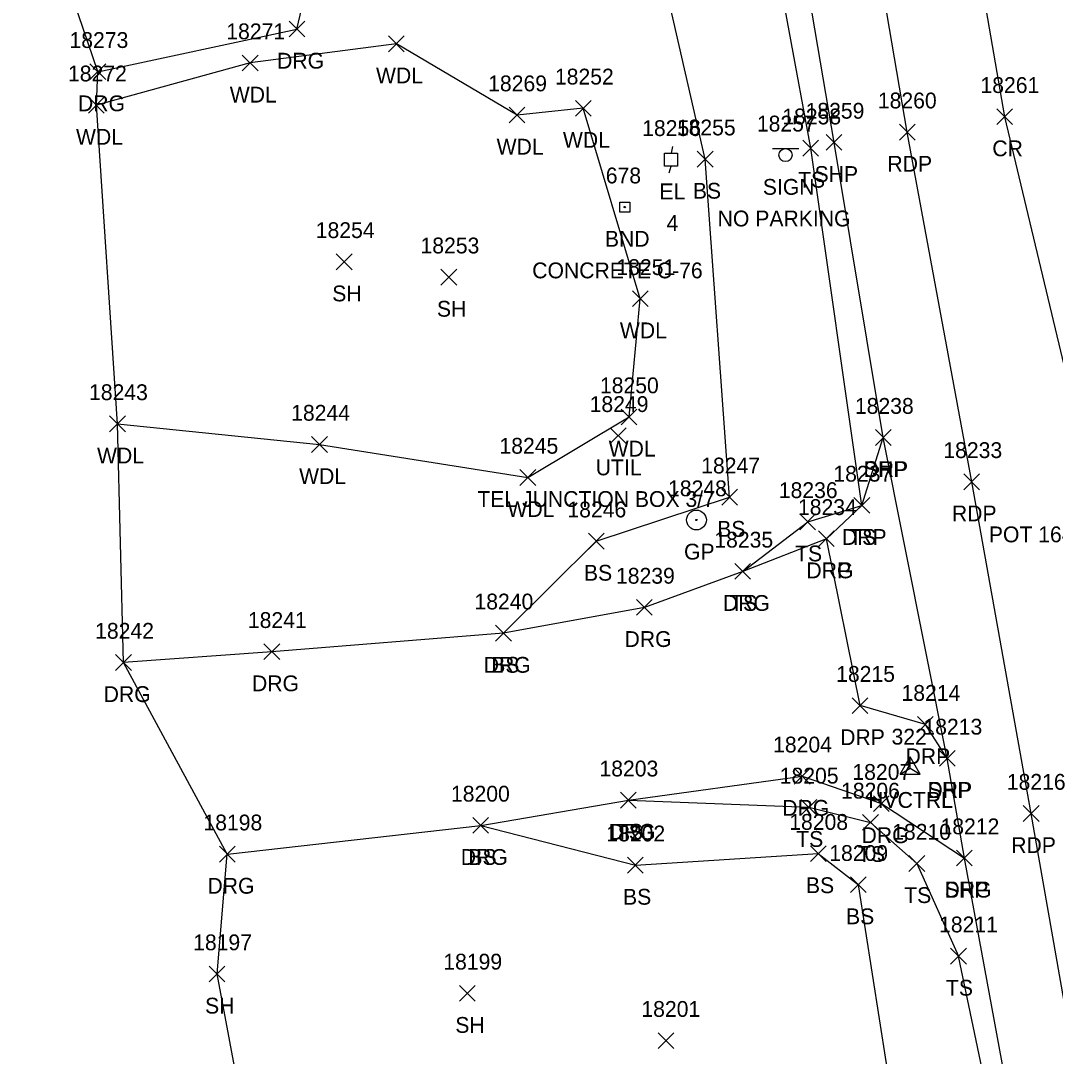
# Model space of a CAD drawing. Extents: x 1439173 to 1457902, y 641926 to 659889.
# Drawn here: x 1445487 to 1445617.8, y 658388.3 to 658519.2 of the extents above; entities that cross this region are included whole.
import ezdxf

# ---------------------------------------------------------------- set-up
doc = ezdxf.new("R2010")
doc.units = 0
for name, color, linetype in [('C_A', 7, 'Continuous'), ('C_C', 7, 'Continuous'), ('C_I', 7, 'Continuous'), ('CPSM', 7, 'Continuous'), ('L_A', 7, 'Continuous'), ('L_I', 7, 'Continuous'), ('L_TIC', 7, 'Continuous'), ('LAWA', 7, 'Continuous'), ('LELB', 7, 'Continuous'), ('Level 18', 7, 'Continuous'), ('LSOGP', 7, 'Continuous'), ('M_A', 7, 'Continuous'), ('M_C', 7, 'Continuous'), ('M_I', 7, 'Continuous'), ('P_A', 7, 'Continuous'), ('P_I', 7, 'Continuous'), ('P_TIC', 7, 'Continuous'), ('PET', 7, 'Continuous'), ('PRC', 7, 'Continuous'), ('PSP', 7, 'Continuous'), ('R_A', 7, 'Continuous'), ('R_I', 7, 'Continuous'), ('R_TIC', 7, 'Continuous'), ('RDG', 7, 'Continuous'), ('RDP', 7, 'Continuous'), ('RGP', 7, 'Continuous'), ('S_A', 7, 'Continuous'), ('S_C', 7, 'Continuous'), ('S_I', 7, 'Continuous'), ('SSGN', 7, 'Continuous'), ('U_A', 7, 'Continuous'), ('U_C', 7, 'Continuous'), ('U_I', 7, 'Continuous'), ('UDEFAULT', 7, 'Continuous'), ('UEPT', 7, 'Continuous')]:
    doc.layers.add(name, color=color, linetype=linetype)

msp = doc.modelspace()

# ---------------------------------------------------------------- linework, layer by layer
at = {"layer": 'CPSM'}
for p, q in [((1445598.18, 658423.96), (1445599.43, 658426.13)), ((1445598.18, 658423.96), (1445599.43, 658426.13)), ((1445600.68, 658423.96), (1445599.43, 658426.13)), ((1445599.43, 658424.68), (1445599.43, 658426.13)), ((1445600.68, 658423.96), (1445599.43, 658426.13)), ((1445599.43, 658424.68), (1445599.43, 658426.13)), ((1445598.18, 658423.96), (1445599.43, 658424.68)), ((1445598.18, 658423.96), (1445599.43, 658424.68)), ((1445598.18, 658423.96), (1445600.68, 658423.96)), ((1445598.18, 658423.96), (1445600.68, 658423.96)), ((1445599.43, 658424.68), (1445599.43, 658424.68)), ((1445599.43, 658424.68), (1445600.68, 658423.96)), ((1445599.43, 658424.68), (1445599.43, 658424.68)), ((1445599.43, 658424.68), (1445600.68, 658423.96))]:
    msp.add_line(p, q, dxfattribs=at)
at = {"layer": 'L_TIC'}
for points in [[(1445533.48, 658515.27), (1445535.48, 658517.27)], [(1445535.48, 658515.27), (1445533.48, 658517.27)], [(1445515, 658512.84), (1445517, 658514.84)], [(1445517, 658512.84), (1445515, 658514.84)], [(1445495.56, 658507.51), (1445497.56, 658509.51)], [(1445497.56, 658507.51), (1445495.56, 658509.51)], [(1445557.11, 658507.12), (1445559.11, 658509.12)], [(1445559.11, 658507.12), (1445557.11, 658509.12)], [(1445548.73, 658506.26), (1445550.73, 658508.26)], [(1445550.73, 658506.26), (1445548.73, 658508.26)], [(1445585.85, 658502.08), (1445587.85, 658504.08)], [(1445587.85, 658502.08), (1445585.85, 658504.08)], [(1445572.52, 658500.69), (1445574.52, 658502.69)], [(1445574.52, 658500.69), (1445572.52, 658502.69)], [(1445526.88, 658487.71), (1445528.88, 658489.71)], [(1445528.88, 658487.71), (1445526.88, 658489.71)], [(1445540.12, 658485.77), (1445542.12, 658487.77)], [(1445542.12, 658485.77), (1445540.12, 658487.77)], [(1445564.31, 658483.04), (1445566.31, 658485.04)], [(1445566.31, 658483.04), (1445564.31, 658485.04)], [(1445562.89, 658468.09), (1445564.89, 658470.09)], [(1445564.89, 658468.09), (1445562.89, 658470.09)], [(1445498.22, 658467.22), (1445500.22, 658469.22)], [(1445500.22, 658467.22), (1445498.22, 658469.22)], [(1445523.77, 658464.62), (1445525.77, 658466.62)], [(1445525.77, 658464.62), (1445523.77, 658466.62)], [(1445550.1, 658460.45), (1445552.1, 658462.45)], [(1445552.1, 658460.45), (1445550.1, 658462.45)], [(1445575.6, 658457.95), (1445577.6, 658459.95)], [(1445577.6, 658457.95), (1445575.6, 658459.95)], [(1445592.31, 658456.92), (1445594.31, 658458.92)], [(1445594.31, 658456.92), (1445592.31, 658458.92)], [(1445585.47, 658454.84), (1445587.47, 658456.84)], [(1445587.47, 658454.84), (1445585.47, 658456.84)], [(1445558.75, 658452.4), (1445560.75, 658454.4)], [(1445560.75, 658452.4), (1445558.75, 658454.4)], [(1445577.26, 658448.58), (1445579.26, 658450.58)], [(1445579.26, 658448.58), (1445577.26, 658450.58)], [(1445547.03, 658440.76), (1445549.03, 658442.76)], [(1445549.03, 658440.76), (1445547.03, 658442.76)], [(1445562.81, 658419.65), (1445564.81, 658421.65)], [(1445564.81, 658419.65), (1445562.81, 658421.65)], [(1445585.61, 658418.75), (1445587.61, 658420.75)], [(1445587.61, 658418.75), (1445585.61, 658420.75)], [(1445544.14, 658416.47), (1445546.14, 658418.47)], [(1445546.14, 658416.47), (1445544.14, 658418.47)], [(1445593.41, 658416.85), (1445595.41, 658418.85)], [(1445595.41, 658416.85), (1445593.41, 658418.85)], [(1445586.81, 658412.9), (1445588.81, 658414.9)], [(1445588.81, 658412.9), (1445586.81, 658414.9)], [(1445563.69, 658411.44), (1445565.69, 658413.44)], [(1445565.69, 658411.44), (1445563.69, 658413.44)], [(1445599.26, 658411.65), (1445601.26, 658413.65)], [(1445601.26, 658411.65), (1445599.26, 658413.65)], [(1445591.88, 658408.97), (1445593.88, 658410.97)], [(1445593.88, 658408.97), (1445591.88, 658410.97)], [(1445591.88, 658408.97), (1445593.88, 658410.97)], [(1445593.88, 658408.97), (1445591.88, 658410.97)], [(1445604.54, 658399.94), (1445606.54, 658401.94)], [(1445606.54, 658399.94), (1445604.54, 658401.94)], [(1445604.54, 658399.94), (1445606.54, 658401.94)], [(1445606.54, 658399.94), (1445604.54, 658401.94)], [(1445510.81, 658397.68), (1445512.81, 658399.68)], [(1445512.81, 658397.68), (1445510.81, 658399.68)], [(1445542.45, 658395.24), (1445544.45, 658397.24)], [(1445544.45, 658395.24), (1445542.45, 658397.24)], [(1445567.56, 658389.26), (1445569.56, 658391.26)], [(1445569.56, 658389.26), (1445567.56, 658391.26)]]:
    msp.add_lwpolyline(points, dxfattribs=at)
at = {"layer": 'LAWA'}
msp.add_lwpolyline([(1445499.22, 658468.22), (1445524.77, 658465.62), (1445551.1, 658461.45), (1445563.89, 658469.09), (1445565.31, 658484.04), (1445558.11, 658508.12), (1445549.73, 658507.26), (1445534.48, 658516.27), (1445516, 658513.84), (1445496.56, 658508.51)], dxfattribs=at)
at = {"layer": 'LELB'}
for points in [[(1445578.26, 658449.58), (1445586.47, 658455.84), (1445593.31, 658457.92), (1445586.85, 658503.08), (1445581.39, 658532.8), (1445577.71, 658543.4), (1445570.51, 658579.86), (1445570.11, 658591.09), (1445565.84, 658634.37), (1445555.48, 658683.23), (1445548.13, 658725.26), (1445540.21, 658769.37), (1445532.06, 658816.87), (1445522.98, 658867.21), (1445515.01, 658913.3), (1445505.43, 658965.27)], [(1445548.03, 658441.76), (1445559.75, 658453.4), (1445576.6, 658458.95), (1445573.52, 658501.69), (1445566.94, 658530.48), (1445562.14, 658542.9), (1445545.37, 658542.96), (1445538.99, 658545.63)], [(1445563.81, 658420.65), (1445586.61, 658419.75), (1445594.41, 658417.85), (1445600.26, 658412.65), (1445605.54, 658400.94)], [(1445545.14, 658417.47), (1445564.69, 658412.44), (1445587.81, 658413.9), (1445592.88, 658409.97)], [(1445681.61, 657757.98), (1445681.16, 657793.65), (1445681.25, 657807.94), (1445680.46, 657833.92), (1445676.66, 657844.39), (1445675.08, 657868.19), (1445675.1, 657908.43), (1445672.97, 657938.19), (1445666.31, 657995.09), (1445662.79, 658029.85), (1445652.01, 658075.31), (1445646.43, 658135.91), (1445638.16, 658181.94), (1445634.07, 658190.43), (1445626.76, 658208.83), (1445616.09, 658267.17), (1445610.41, 658301.62), (1445600.86, 658359.14), (1445592.88, 658409.97)], [(1445675.75, 657994.71), (1445670.46, 658030.78), (1445664.65, 658076.2), (1445655.29, 658137.56), (1445648.54, 658183.93), (1445643.01, 658212.37), (1445630.82, 658270.25), (1445623.82, 658304.23), (1445614.07, 658360.12), (1445605.54, 658400.94)]]:
    msp.add_lwpolyline(points, dxfattribs=at)
at = {"layer": 'Level 18'}
msp.add_lwpolyline([(1445562.73, 658496.24), (1445563.98, 658496.24), (1445563.98, 658494.99), (1445562.73, 658494.99)], close=True, dxfattribs=at)
msp.add_circle((1445563.35, 658495.62), 0.0833, dxfattribs=at)
at = {"layer": 'LSOGP'}
msp.add_lwpolyline([(1445574.85, 658004.39), (1445578.4, 658035.34), (1445580.31, 658075.79), (1445566.58, 658103.39), (1445550.07, 658134.55), (1445545.28, 658166.57), (1445535.67, 658193.47), (1445528.78, 658228.45), (1445519.63, 658280.96), (1445521.29, 658348.07), (1445511.81, 658398.68), (1445513.11, 658413.84), (1445499.99, 658438.07), (1445499.22, 658468.23), (1445496.56, 658508.52), (1445496.75, 658512.75), (1445486.99, 658541.35)], dxfattribs=at)
at = {"layer": 'P_TIC'}
for points in [[(1445610.38, 658506.05), (1445612.38, 658508.05)], [(1445612.38, 658506.05), (1445610.38, 658508.05)], [(1445598.06, 658504.1), (1445600.06, 658506.1)], [(1445600.06, 658504.1), (1445598.06, 658506.1)], [(1445588.8, 658502.8), (1445590.8, 658504.8)], [(1445590.8, 658502.8), (1445588.8, 658504.8)], [(1445595.03, 658465.49), (1445597.03, 658467.49)], [(1445597.03, 658465.49), (1445595.03, 658467.49)], [(1445606.21, 658459.9), (1445608.21, 658461.9)], [(1445608.21, 658459.9), (1445606.21, 658461.9)], [(1445603.12, 658424.94), (1445605.12, 658426.94)], [(1445605.12, 658424.94), (1445603.12, 658426.94)], [(1445613.72, 658417.97), (1445615.72, 658419.97)], [(1445615.72, 658417.97), (1445613.72, 658419.97)], [(1445605.28, 658412.34), (1445607.28, 658414.34)], [(1445607.28, 658412.34), (1445605.28, 658414.34)]]:
    msp.add_lwpolyline(points, dxfattribs=at)
at = {"layer": 'PET'}
msp.add_lwpolyline([(1445680.6, 657994.71), (1445675.66, 658031.82), (1445670.09, 658076.96), (1445661.45, 658138.65), (1445654.59, 658185.53), (1445650, 658213.91), (1445640.16, 658272.65), (1445634.24, 658306.76), (1445624.76, 658361.87), (1445614.72, 658418.97), (1445607.21, 658460.9), (1445599.06, 658505.1), (1445591.98, 658546.7), (1445588.63, 658593.12), (1445576.29, 658636.25), (1445568.16, 658684.78), (1445560.61, 658727.13), (1445552.99, 658771.71), (1445544.2, 658818.81), (1445535.26, 658869.13), (1445526.51, 658914.41), (1445517.19, 658967.01)], dxfattribs=at)
at = {"layer": 'PRC'}
msp.add_lwpolyline([(1445693.19, 657995.58), (1445688.37, 658033.15), (1445682.7, 658078.44), (1445674.41, 658140.32), (1445666.61, 658188.13), (1445662.4, 658215.59), (1445653.51, 658278.24), (1445646.19, 658309.4), (1445637.2, 658362.39), (1445626.17, 658420.18), (1445621.21, 658465.94), (1445611.38, 658507.05), (1445604.14, 658549), (1445595.87, 658598.76), (1445588.83, 658637.12), (1445580.76, 658686.66), (1445573.22, 658729.08), (1445565.49, 658774.03), (1445556.77, 658821.39), (1445548.21, 658870.8), (1445539.62, 658916.36), (1445529.84, 658969.19)], dxfattribs=at)
at = {"layer": 'PSP'}
msp.add_lwpolyline([(1445677.61, 657994.76), (1445672.81, 658031.44), (1445667.07, 658076.52), (1445658.59, 658138.11), (1445650.65, 658184.8), (1445645.66, 658213.03), (1445633.73, 658271), (1445626.46, 658304.89), (1445616.09, 658359.97), (1445606.28, 658413.34), (1445604.12, 658425.94), (1445596.03, 658466.49), (1445589.8, 658503.8), (1445583.92, 658538.52), (1445575.12, 658588.87), (1445567.7, 658634.58), (1445559.14, 658683.75), (1445551.7, 658726.04), (1445543.93, 658769.89), (1445535.06, 658817.05), (1445526.54, 658867.74), (1445518.27, 658912.76), (1445508.55, 658965.49)], dxfattribs=at)
at = {"layer": 'R_TIC'}
for points in [[(1445520.91, 658517.13), (1445522.91, 658519.13)], [(1445522.91, 658517.13), (1445520.91, 658519.13)], [(1445495.75, 658511.74), (1445497.75, 658513.74)], [(1445497.75, 658511.74), (1445495.75, 658513.74)], [(1445595.03, 658465.49), (1445597.03, 658467.49)], [(1445597.03, 658465.49), (1445595.03, 658467.49)], [(1445592.31, 658456.92), (1445594.31, 658458.92)], [(1445594.31, 658456.92), (1445592.31, 658458.92)], [(1445587.83, 658452.7), (1445589.83, 658454.7)], [(1445589.83, 658452.7), (1445587.83, 658454.7)], [(1445587.83, 658452.7), (1445589.83, 658454.7)], [(1445589.83, 658452.7), (1445587.83, 658454.7)], [(1445577.26, 658448.58), (1445579.26, 658450.58)], [(1445579.26, 658448.58), (1445577.26, 658450.58)], [(1445564.83, 658444.02), (1445566.83, 658446.02)], [(1445566.83, 658444.02), (1445564.83, 658446.02)], [(1445547.03, 658440.76), (1445549.03, 658442.76)], [(1445549.03, 658440.76), (1445547.03, 658442.76)], [(1445517.74, 658438.42), (1445519.74, 658440.42)], [(1445519.74, 658438.42), (1445517.74, 658440.42)], [(1445498.99, 658437.06), (1445500.99, 658439.06)], [(1445500.99, 658437.06), (1445498.99, 658439.06)], [(1445592.09, 658431.61), (1445594.09, 658433.61)], [(1445594.09, 658431.61), (1445592.09, 658433.61)], [(1445600.35, 658429.21), (1445602.35, 658431.21)], [(1445602.35, 658429.21), (1445600.35, 658431.21)], [(1445603.12, 658424.94), (1445605.12, 658426.94)], [(1445605.12, 658424.94), (1445603.12, 658426.94)], [(1445584.77, 658422.68), (1445586.77, 658424.68)], [(1445586.77, 658422.68), (1445584.77, 658424.68)], [(1445562.81, 658419.65), (1445564.81, 658421.65)], [(1445564.81, 658419.65), (1445562.81, 658421.65)], [(1445594.79, 658419.22), (1445596.79, 658421.22)], [(1445596.79, 658419.22), (1445594.79, 658421.22)], [(1445544.14, 658416.47), (1445546.14, 658418.47)], [(1445546.14, 658416.47), (1445544.14, 658418.47)], [(1445512.12, 658412.83), (1445514.12, 658414.83)], [(1445514.12, 658412.83), (1445512.12, 658414.83)], [(1445605.28, 658412.34), (1445607.28, 658414.34)], [(1445607.28, 658412.34), (1445605.28, 658414.34)]]:
    msp.add_lwpolyline(points, dxfattribs=at)
at = {"layer": 'RDG'}
for points in [[(1445496.75, 658512.74), (1445521.91, 658518.13), (1445527.84, 658543.09), (1445538.99, 658545.63), (1445557.46, 658549.25), (1445571.65, 658547.65)], [(1445588.83, 658453.7), (1445578.26, 658449.58), (1445565.83, 658445.02), (1445548.03, 658441.76), (1445518.74, 658439.42), (1445499.99, 658438.06)], [(1445513.12, 658413.83), (1445545.14, 658417.47), (1445563.81, 658420.65), (1445585.77, 658423.68), (1445595.79, 658420.22), (1445606.28, 658413.34)]]:
    msp.add_lwpolyline(points, dxfattribs=at)
at = {"layer": 'RDP'}
msp.add_lwpolyline([(1445604.12, 658425.94), (1445601.35, 658430.21), (1445593.09, 658432.61), (1445588.83, 658453.7), (1445593.31, 658457.92), (1445596.03, 658466.49)], dxfattribs=at)
at = {"layer": 'RGP'}
msp.add_line((1445572.41, 658456.07), (1445572.41, 658456.07), dxfattribs=at)
for radius in [1.25, 0.0833]:
    msp.add_circle((1445572.41, 658456.07), radius, dxfattribs=at)
at = {"layer": 'SSGN'}
for p, q in [((1445582.02, 658503.03), (1445585.35, 658503.03)), ((1445583.66, 658502.2), (1445583.66, 658502.2))]:
    msp.add_line(p, q, dxfattribs=at)
msp.add_circle((1445583.66, 658502.2), 0.833, dxfattribs=at)
at = {"layer": 'UDEFAULT'}
for points in [[(1445561.51, 658465.72), (1445563.51, 658467.72)], [(1445563.51, 658465.72), (1445561.51, 658467.72)]]:
    msp.add_lwpolyline(points, dxfattribs=at)
at = {"layer": 'UEPT'}
for p, q in [((1445568.37, 658500.78), (1445568.37, 658502.44)), ((1445568.37, 658502.44), (1445570.03, 658502.44)), ((1445569.37, 658503.28), (1445569.2, 658502.44)), ((1445570.03, 658502.44), (1445570.03, 658500.78)), ((1445569.2, 658501.61), (1445569.2, 658501.61)), ((1445570.03, 658500.78), (1445568.37, 658500.78)), ((1445568.95, 658499.94), (1445569.2, 658500.78))]:
    msp.add_line(p, q, dxfattribs=at)

# ---------------------------------------------------------------- texts
at = {"layer": 'C_A'}
for p in [(1445594.12, 658419.68), (1445594.13, 658419.68)]:
    msp.add_text('HVCTRL', height=2, dxfattribs=at).set_placement(p)
at = {"layer": 'C_C'}
msp.add_text('POT 164+00.00', height=2, dxfattribs=at).set_placement((1445609.37, 658453.25))
at = {"layer": 'C_I'}
msp.add_text('322', height=2, dxfattribs=at).set_placement((1445597.07, 658427.68))
msp.add_text('322', height=2, dxfattribs=at).set_placement((1445597.07, 658427.68))
at = {"layer": 'L_A'}
for s, p in [('WDL', (1445531.9, 658511.27)), ('WDL', (1445513.42, 658508.84)), ('WDL', (1445493.98, 658503.51)), ('WDL', (1445555.53, 658503.12)), ('WDL', (1445547.15, 658502.26)), ('TS', (1445585.26, 658498.08)), ('BS', (1445571.96, 658496.69)), ('SH', (1445526.37, 658483.71)), ('SH', (1445539.61, 658481.77)), ('WDL', (1445562.73, 658479.04)), ('WDL', (1445561.31, 658464.09)), ('WDL', (1445496.64, 658463.22)), ('WDL', (1445522.18, 658460.62)), ('WDL', (1445548.52, 658456.45)), ('BS', (1445575.04, 658453.95)), ('TS', (1445591.72, 658452.92)), ('TS', (1445584.88, 658450.84)), ('BS', (1445558.19, 658448.4)), ('TS', (1445576.67, 658444.58)), ('BS', (1445546.47, 658436.76)), ('TS', (1445562.22, 658415.65)), ('TS', (1445585.02, 658414.75)), ('BS', (1445543.58, 658412.47)), ('TS', (1445592.82, 658412.85)), ('BS', (1445586.25, 658408.9)), ('BS', (1445563.13, 658407.44)), ('TS', (1445598.67, 658407.65)), ('BS', (1445591.32, 658404.97)), ('BS', (1445591.32, 658404.97)), ('TS', (1445603.95, 658395.94)), ('TS', (1445603.95, 658395.94)), ('SH', (1445510.3, 658393.68)), ('SH', (1445541.93, 658391.24))]:
    msp.add_text(s, height=2, dxfattribs=at).set_placement(p)
at = {"layer": 'L_I'}
for s, p in [('18271', (1445512.98, 658516.84)), ('18272', (1445492.97, 658511.51)), ('18252', (1445554.52, 658511.12)), ('18269', (1445546.08, 658510.26)), ('18258', (1445583.26, 658506.08)), ('18255', (1445569.93, 658504.69)), ('18254', (1445524.29, 658491.71)), ('18253', (1445537.53, 658489.77)), ('18251', (1445562.29, 658487.04)), ('18250', (1445560.21, 658472.09)), ('18243', (1445495.63, 658471.22)), ('18244', (1445521.18, 658468.62)), ('18245', (1445547.51, 658464.45)), ('18247', (1445573.01, 658461.95)), ('18237', (1445589.72, 658460.92)), ('18236', (1445582.82, 658458.84)), ('18246', (1445556.1, 658456.4)), ('18235', (1445574.67, 658452.58)), ('18240', (1445544.35, 658444.76)), ('18203', (1445560.15, 658423.65)), ('18205', (1445582.94, 658422.75)), ('18200', (1445541.38, 658420.47)), ('18206', (1445590.69, 658420.85)), ('18208', (1445584.14, 658416.9)), ('18202', (1445561.02, 658415.44)), ('18210', (1445597.15, 658415.65)), ('18209', (1445589.2, 658412.97)), ('18209', (1445589.2, 658412.97)), ('18211', (1445603.08, 658403.94)), ('18211', (1445603.08, 658403.94)), ('18197', (1445508.79, 658401.68)), ('18199', (1445540.41, 658399.24)), ('18201', (1445565.45, 658393.26))]:
    msp.add_text(s, height=2, dxfattribs=at).set_placement(p)
at = {"layer": 'M_A'}
msp.add_text('BND', height=2, dxfattribs=at).set_placement((1445560.84, 658490.62))
at = {"layer": 'M_C'}
msp.add_text('CONCRETE C-76', height=2, dxfattribs=at).set_placement((1445551.65, 658486.62))
at = {"layer": 'M_I'}
msp.add_text('678', height=2, dxfattribs=at).set_placement((1445560.95, 658498.62))
at = {"layer": 'P_A'}
for s, p in [('CR', (1445609.81, 658502.05)), ('SHP', (1445587.34, 658498.8)), ('RDP', (1445596.55, 658500.1)), ('SHP', (1445593.57, 658461.49)), ('RDP', (1445604.7, 658455.9)), ('SHP', (1445601.65, 658420.94)), ('RDP', (1445612.2, 658413.97)), ('SHP', (1445603.81, 658408.34))]:
    msp.add_text(s, height=2, dxfattribs=at).set_placement(p)
at = {"layer": 'P_I'}
for s, p in [('18261', (1445608.31, 658510.05)), ('18260', (1445595.34, 658508.1)), ('18259', (1445586.2, 658506.8)), ('18238', (1445592.44, 658469.49)), ('18233', (1445603.62, 658463.9)), ('18213', (1445601.1, 658428.94)), ('18216', (1445611.64, 658421.97)), ('18212', (1445603.26, 658416.34))]:
    msp.add_text(s, height=2, dxfattribs=at).set_placement(p)
at = {"layer": 'R_A'}
for s, p in [('DRG', (1445519.4, 658513.13)), ('DRG', (1445494.23, 658507.74)), ('DRP', (1445593.52, 658461.49)), ('DRP', (1445590.8, 658452.92)), ('GP', (1445570.84, 658451.07)), ('DRG', (1445586.31, 658448.7)), ('DRP', (1445586.31, 658448.7)), ('DRG', (1445575.75, 658444.58)), ('DRG', (1445563.32, 658440.02)), ('DRG', (1445545.52, 658436.76)), ('DRG', (1445516.23, 658434.42)), ('DRG', (1445497.48, 658433.06)), ('DRP', (1445590.58, 658427.61)), ('DRP', (1445598.84, 658425.21)), ('DRP', (1445601.61, 658420.94)), ('DRG', (1445583.26, 658418.68)), ('DRG', (1445561.3, 658415.65)), ('DRG', (1445593.28, 658415.22)), ('DRG', (1445542.62, 658412.47)), ('DRG', (1445510.6, 658408.83)), ('DRG', (1445603.77, 658408.34))]:
    msp.add_text(s, height=2, dxfattribs=at).set_placement(p)
at = {"layer": 'R_I'}
for s, p in [('18273', (1445493.16, 658515.74)), ('18238', (1445592.44, 658469.49)), ('18237', (1445589.72, 658460.92)), ('18248', (1445568.82, 658459.07)), ('18234', (1445585.24, 658456.7)), ('18234', (1445585.24, 658456.7)), ('18235', (1445574.67, 658452.58)), ('18239', (1445562.24, 658448.02)), ('18240', (1445544.35, 658444.76)), ('18241', (1445515.71, 658442.42)), ('18242', (1445496.4, 658441.06)), ('18215', (1445590.07, 658435.61)), ('18214', (1445598.33, 658433.21)), ('18213', (1445601.1, 658428.94)), ('18204', (1445582.1, 658426.68)), ('18203', (1445560.15, 658423.65)), ('18207', (1445592.12, 658423.22)), ('18200', (1445541.38, 658420.47)), ('18198', (1445510.09, 658416.83)), ('18212', (1445603.26, 658416.34))]:
    msp.add_text(s, height=2, dxfattribs=at).set_placement(p)
at = {"layer": 'S_A'}
msp.add_text('SIGN', height=2, dxfattribs=at).set_placement((1445580.8, 658497.18))
at = {"layer": 'S_C'}
msp.add_text('NO PARKING', height=2, dxfattribs=at).set_placement((1445575.09, 658493.18))
at = {"layer": 'S_I'}
msp.add_text('18257', height=2, dxfattribs=at).set_placement((1445580.05, 658505.18))
at = {"layer": 'U_A'}
for s, p in [('EL', (1445567.73, 658496.61)), ('UTIL', (1445559.68, 658461.72))]:
    msp.add_text(s, height=2, dxfattribs=at).set_placement(p)
at = {"layer": 'U_C'}
for s, p in [('4', (1445568.63, 658492.61)), ('TEL JUNCTION BOX 3/7', (1445544.72, 658457.72))]:
    msp.add_text(s, height=2, dxfattribs=at).set_placement(p)
at = {"layer": 'U_I'}
for s, p in [('18256', (1445565.55, 658504.61)), ('18249', (1445558.91, 658469.72))]:
    msp.add_text(s, height=2, dxfattribs=at).set_placement(p)

doc.saveas('drawing.dxf')
